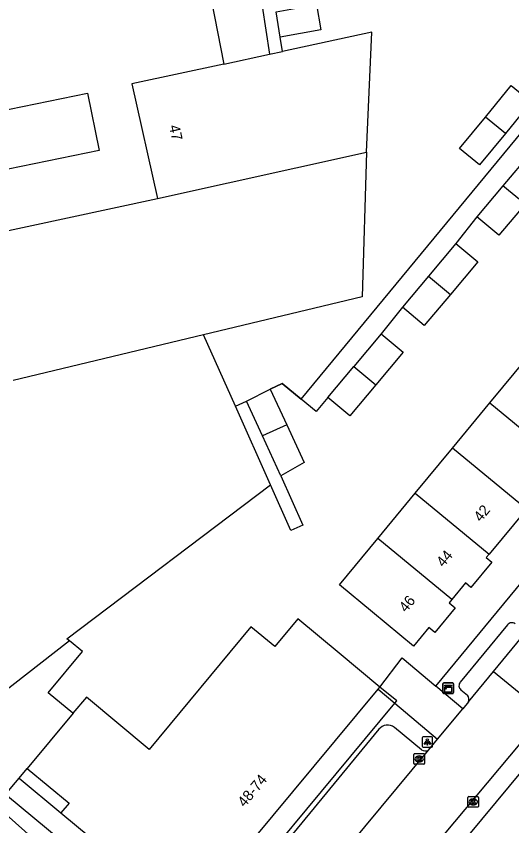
# Model space of a CAD drawing. Extents: x 162074 to 163034, y 381824 to 382557.
# Drawn here: x 162253.1 to 162299.9, y 382070.3 to 382146.7 of the extents above; entities that cross this region are included whole.
import ezdxf

# ---------------------------------------------------------------- set-up
doc = ezdxf.new("R2010")
doc.units = 0
for name, color, linetype in [('IMGEO_Erf', 7, 'Continuous'), ('IMGEO_Hek', 7, 'Continuous'), ('IMGEO_Kast', 7, 'Continuous'), ('IMGEO_Kolk', 7, 'Continuous'), ('IMGEO_Lichtpunt', 7, 'Continuous'), ('IMGEO_Pand', 7, 'Continuous'), ('IMGEO_Pand_nummerreeks', 7, 'Continuous'), ('IMGEO_Rijbaan_lokaal_open', 7, 'Continuous'), ('IMGEO_Voetpad_open', 7, 'Continuous')]:
    doc.layers.add(name, color=color, linetype=linetype)

msp = doc.modelspace()

# ---------------------------------------------------------------- linework, layer by layer
at = {"layer": 'IMGEO_Erf'}
msp.add_lwpolyline([(162280.011, 382110.569), (162278.212, 382112.054), (162277.07, 382111.511)], dxfattribs=at)
at = {"layer": 'IMGEO_Hek'}
for points in [[(162277.07, 382111.511), (162278.212, 382112.054), (162280.011, 382110.569)], [(162278.085, 382103.338), (162280.158, 382098.69)]]:
    msp.add_lwpolyline(points, dxfattribs=at)
at = {"layer": 'IMGEO_Kast'}
for p, q in [((162293.369, 382082.889), (162293.369, 382083.73)), ((162293.369, 382083.73), (162293.369, 382082.889)), ((162293.444, 382083.814), (162294.285, 382083.814)), ((162294.285, 382083.814), (162293.444, 382083.814)), ((162294.369, 382083.739), (162294.369, 382082.898)), ((162294.369, 382082.898), (162294.369, 382083.739)), ((162294.294, 382082.814), (162293.453, 382082.814)), ((162293.453, 382082.814), (162294.294, 382082.814))]:
    msp.add_line(p, q, dxfattribs=at)
for points in [[(162293.564, 382083.604), (162294.164, 382083.604), (162294.164, 382083.519), (162293.564, 382083.519), (162293.564, 382083.604)], [(162293.564, 382083.429), (162294.164, 382083.429), (162294.164, 382082.94), (162293.564, 382082.94), (162293.564, 382083.429)]]:
    msp.add_lwpolyline(points, dxfattribs=at)
msp.add_circle((162293.648, 382083.278), 0.0377, dxfattribs=at)
for centre, start, end in [((162293.447, 382083.736), 92.4484, 184.28452), ((162293.447, 382083.736), 92.4484, 184.28452), ((162294.291, 382083.736), 2.4484, 94.28452), ((162294.291, 382083.736), 2.4484, 94.28452), ((162293.447, 382082.892), 182.4484, 274.28452), ((162293.447, 382082.892), 182.4484, 274.28452), ((162294.291, 382082.892), 272.4484, 4.28452), ((162294.291, 382082.892), 272.4484, 4.28452)]:
    msp.add_arc(centre, 0.0779, start, end, dxfattribs=at)
at = {"layer": 'IMGEO_Kolk'}
for p, q in [((162290.63, 382076.222), (162290.63, 382077.074)), ((162290.705, 382077.148), (162291.557, 382077.148)), ((162291.631, 382077.074), (162291.631, 382076.222)), ((162291.141, 382076.368), (162291.116, 382076.368)), ((162291.118, 382076.928), (162291.143, 382076.928)), ((162291.557, 382076.148), (162290.705, 382076.148)), ((162295.724, 382072.172), (162295.724, 382073.024)), ((162295.799, 382073.098), (162296.651, 382073.098)), ((162296.212, 382072.878), (162296.237, 382072.878)), ((162296.725, 382073.024), (162296.725, 382072.172)), ((162296.651, 382072.098), (162295.799, 382072.098)), ((162296.235, 382072.318), (162296.21, 382072.318))]:
    msp.add_line(p, q, dxfattribs=at)
for points in [[(162290.63, 382076.222), (162290.63, 382077.074)], [(162290.705, 382077.148), (162291.557, 382077.148)], [(162291.631, 382077.074), (162291.631, 382076.222)], [(162290.951, 382076.848), (162291.074, 382076.848), (162291.074, 382076.697), (162291.204, 382076.848), (162291.368, 382076.848), (162291.222, 382076.697), (162291.375, 382076.448), (162291.223, 382076.448), (162291.138, 382076.612), (162291.074, 382076.545), (162291.074, 382076.448), (162290.951, 382076.448), (162290.951, 382076.848)], [(162291.557, 382076.148), (162290.705, 382076.148)], [(162295.724, 382072.172), (162295.724, 382073.024)], [(162295.799, 382073.098), (162296.651, 382073.098)], [(162296.045, 382072.798), (162296.168, 382072.798), (162296.168, 382072.647), (162296.298, 382072.798), (162296.462, 382072.798), (162296.316, 382072.647), (162296.469, 382072.398), (162296.317, 382072.398), (162296.232, 382072.562), (162296.168, 382072.495), (162296.168, 382072.398), (162296.045, 382072.398), (162296.045, 382072.798)], [(162296.725, 382073.024), (162296.725, 382072.172)], [(162296.651, 382072.098), (162295.799, 382072.098)]]:
    msp.add_lwpolyline(points, dxfattribs=at)
for centre, start, end in [((162290.707, 382077.072), 91.55205, 178.44795), ((162290.707, 382077.072), 91.55205, 178.44795), ((162291.555, 382077.072), 1.55205, 88.44795), ((162291.555, 382077.072), 1.55205, 88.44795), ((162290.707, 382076.224), 181.55205, 268.44795), ((162290.707, 382076.224), 181.55205, 268.44795), ((162291.555, 382076.224), 271.55205, 358.44795), ((162291.555, 382076.224), 271.55205, 358.44795), ((162295.801, 382073.022), 91.55205, 178.44795), ((162295.801, 382073.022), 91.55205, 178.44795), ((162296.649, 382073.022), 1.55205, 88.44795), ((162296.649, 382073.022), 1.55205, 88.44795), ((162295.801, 382072.174), 181.55205, 268.44795), ((162295.801, 382072.174), 181.55205, 268.44795), ((162296.649, 382072.174), 271.55205, 358.44795), ((162296.649, 382072.174), 271.55205, 358.44795)]:
    msp.add_arc(centre, 0.0765, start, end, dxfattribs=at)
for centre, major_axis, ratio, start_param, end_param in [((162291.117, 382076.648), (-0.387, 0.002), 0.722429, 4.712389, 7.853982), ((162291.142, 382076.648), (-0.39, 0.002), 0.717154, 1.570796, 4.712389), ((162296.211, 382072.598), (-0.387, 0.002), 0.722429, 4.712389, 7.853982), ((162296.236, 382072.598), (-0.39, 0.002), 0.717154, 1.570796, 4.712389)]:
    msp.add_ellipse(centre, major_axis=major_axis, ratio=ratio, start_param=start_param, end_param=end_param, dxfattribs=at)
at = {"layer": 'IMGEO_Lichtpunt'}
for p, q in [((162291.405, 382078.647), (162291.405, 382077.84)), ((162291.405, 382078.647), (162291.405, 382077.84)), ((162292.307, 382078.742), (162291.499, 382078.742)), ((162292.307, 382078.742), (162291.499, 382078.742)), ((162292.401, 382077.84), (162292.401, 382078.647)), ((162292.401, 382077.84), (162292.401, 382078.647)), ((162291.499, 382077.746), (162292.307, 382077.746)), ((162291.499, 382077.746), (162292.307, 382077.746))]:
    msp.add_line(p, q, dxfattribs=at)
for points in [[(162291.779, 382078.311), (162291.818, 382078.283), (162291.63, 382078.021), (162291.592, 382078.048), (162291.779, 382078.311)], [(162291.881, 382078.263), (162291.928, 382078.263), (162291.928, 382077.941), (162291.881, 382077.941), (162291.881, 382078.263)], [(162291.991, 382078.283), (162292.029, 382078.31), (162292.216, 382078.048), (162292.177, 382078.02), (162291.991, 382078.283)]]:
    msp.add_lwpolyline(points, dxfattribs=at)
msp.add_circle((162291.904, 382078.445), 0.0994, dxfattribs=at)
for centre, start, end in [((162291.499, 382078.647), 90, 180), ((162291.499, 382078.647), 90, 180), ((162292.307, 382078.647), 0, 90), ((162292.307, 382078.647), 0, 90), ((162291.499, 382077.84), 180, 270), ((162291.499, 382077.84), 180, 270), ((162292.307, 382077.84), 270, 0), ((162292.307, 382077.84), 270, 360)]:
    msp.add_arc(centre, 0.0946, start, end, dxfattribs=at)
at = {"layer": 'IMGEO_Pand'}
for points in [[(162275.643, 382152.187), (162277.013, 382143.095)], [(162270.951, 382151.182), (162272.715, 382142.172)], [(162277.634, 382147.099), (162281.436, 382147.787), (162281.87, 382145.389), (162278.034, 382144.695)], [(162278.034, 382144.695), (162277.634, 382147.099)], [(162286.151, 382133.858), (162286.673, 382145.169), (162278.256, 382143.362)], [(162272.715, 382142.172), (162277.013, 382143.095)], [(162277.013, 382143.095), (162278.256, 382143.362)], [(162272.715, 382142.172), (162264.043, 382140.311), (162266.45, 382129.481)], [(162297.368, 382137.17), (162299.807, 382140.146), (162301.697, 382138.61), (162299.257, 382135.631)], [(162259.857, 382139.434), (162260.967, 382134.028), (162248.684, 382131.506), (162247.574, 382136.911), (162259.857, 382139.434)], [(162299.257, 382135.631), (162296.818, 382132.653), (162294.928, 382134.192), (162297.368, 382137.17)], [(162299.257, 382135.631), (162297.368, 382137.17)], [(162266.45, 382129.481), (162286.151, 382133.858)], [(162286.151, 382133.858), (162285.743, 382120.214), (162270.814, 382116.639)], [(162301.631, 382133.78), (162299.032, 382130.689)], [(162299.032, 382130.689), (162296.579, 382127.771)], [(162301.116, 382128.968), (162299.032, 382130.689)], [(162249.896, 382125.928), (162266.45, 382129.481)], [(162301.116, 382128.968), (162298.648, 382126.032), (162296.579, 382127.771)], [(162294.596, 382125.258), (162291.997, 382122.167)], [(162294.596, 382125.258), (162296.665, 382123.519), (162294.081, 382120.446)], [(162291.997, 382122.167), (162289.544, 382119.249)], [(162291.997, 382122.167), (162294.081, 382120.446)], [(162294.081, 382120.446), (162291.613, 382117.51), (162289.544, 382119.249)], [(162287.561, 382116.737), (162284.962, 382113.646)], [(162287.561, 382116.737), (162289.63, 382114.998), (162287.046, 382111.924)], [(162270.814, 382116.639), (162252.869, 382112.342)], [(162273.811, 382109.919), (162270.814, 382116.639)], [(162297.791, 382110.217), (162301.308, 382114.477)], [(162282.509, 382110.728), (162284.962, 382113.646)], [(162284.962, 382113.646), (162287.046, 382111.924)], [(162274.855, 382110.397), (162277.07, 382111.511)], [(162277.07, 382111.511), (162278.666, 382108.155)], [(162287.046, 382111.924), (162284.578, 382108.989), (162282.509, 382110.728)], [(162277.125, 382102.489), (162273.811, 382109.919)], [(162276.363, 382107.101), (162274.855, 382110.397)], [(162294.273, 382105.956), (162297.791, 382110.217)], [(162297.791, 382110.217), (162304.754, 382104.466)], [(162278.666, 382108.155), (162276.363, 382107.101)], [(162278.666, 382108.155), (162280.293, 382104.602), (162278.085, 382103.338)], [(162278.085, 382103.338), (162276.363, 382107.101)], [(162290.757, 382101.696), (162294.273, 382105.956)], [(162301.237, 382100.205), (162294.273, 382105.956)], [(162258.159, 382087.795), (162257.93, 382087.985), (162277.125, 382102.489)], [(162287.239, 382097.435), (162290.757, 382101.696)], [(162290.757, 382101.696), (162297.719, 382095.944)], [(162301.237, 382100.205), (162297.719, 382095.944)], [(162294.197, 382091.687), (162293.944, 382091.38), (162294.517, 382090.906), (162292.593, 382088.576), (162292.035, 382089.038), (162290.596, 382087.295), (162286.74, 382090.478), (162283.621, 382093.052), (162287.239, 382097.435)], [(162294.197, 382091.687), (162287.239, 382097.435)], [(162297.719, 382095.944), (162297.461, 382095.631), (162297.985, 382095.199), (162296.013, 382092.81), (162295.485, 382093.246), (162294.197, 382091.687)], [(162287.429, 382083.427), (162283.582, 382086.621), (162279.691, 382089.852), (162277.519, 382087.235), (162275.272, 382089.101), (162265.684, 382077.553), (162259.761, 382082.472), (162258.471, 382080.977)], [(162258.159, 382087.795), (162247.559, 382079.529), (162247.395, 382079.656)], [(162258.471, 382080.977), (162256.163, 382082.894), (162259.386, 382086.776), (162258.159, 382087.795)], [(162257.354, 382071.559), (162269.325, 382061.62), (162287.263, 382083.228)], [(162287.263, 382083.228), (162287.429, 382083.427)], [(162258.471, 382080.977), (162258.5, 382080.953), (162254.188, 382075.761)], [(162253.415, 382074.83), (162254.188, 382075.761)], [(162254.188, 382075.761), (162258.128, 382072.491), (162257.354, 382071.559)], [(162252.731, 382074.006), (162253.415, 382074.83)]]:
    msp.add_lwpolyline(points, dxfattribs=at)
at = {"layer": 'IMGEO_Rijbaan_lokaal_open'}
for points in [[(162298.137, 382084.902), (162301.212, 382088.637)], [(162295.77, 382082.027), (162298.137, 382084.902)], [(162298.137, 382084.902), (162302.984, 382080.943)], [(162295.77, 382082.027), (162295.253, 382081.373)], [(162292.854, 382078.519), (162295.253, 382081.373)], [(162302.72, 382080.595), (162291.389, 382067.054), (162280.133, 382053.209)], [(162292.02, 382077.479), (162292.854, 382078.519)], [(162277.076, 382059.503), (162292.02, 382077.479)]]:
    msp.add_lwpolyline(points, dxfattribs=at)
at = {"layer": 'IMGEO_Voetpad_open'}
for points in [[(162292.703, 382083.506), (162344.282, 382145.986)], [(162278.256, 382143.362), (162278.034, 382144.695)], [(162280.011, 382110.569), (162306.275, 382142.38)], [(162296.579, 382127.771), (162294.596, 382125.258)], [(162289.544, 382119.249), (162287.561, 382116.737)], [(162282.509, 382110.728), (162281.406, 382109.416), (162280.011, 382110.569)], [(162273.811, 382109.919), (162274.855, 382110.397)], [(162278.085, 382103.338), (162280.158, 382098.69), (162279.042, 382098.192), (162277.125, 382102.489)], [(162299.447, 382089.292), (162295.007, 382083.893)], [(162287.429, 382083.427), (162289.522, 382086.167), (162292.703, 382083.506)], [(162287.263, 382083.228), (162288.836, 382081.903)], [(162288.836, 382081.903), (162289.011, 382082.114), (162287.429, 382083.427)], [(162295.253, 382081.373), (162292.703, 382083.506)], [(162295.068, 382083.178), (162295.683, 382082.657)], [(162269.629, 382058.768), (162288.836, 382081.903)], [(162288.836, 382081.903), (162292.854, 382078.519)], [(162287.336, 382079.444), (162274.242, 382063.537)], [(162291.349, 382077.514), (162288.792, 382079.627)], [(162283.602, 382054.641), (162285.856, 382057.451), (162302.108, 382077.033)], [(162246.008, 382076.916), (162265.118, 382059.861)], [(162253.415, 382074.83), (162257.354, 382071.559)], [(162269.629, 382058.768), (162252.136, 382073.29), (162252.731, 382074.006)]]:
    msp.add_lwpolyline(points, dxfattribs=at)
for centre, radius, start, end in [((162299.858, 382088.974), 0.52, 52.18669, 142.33374), ((162295.377, 382083.564), 0.495, 138.39252, 231.3602), ((162295.26, 382082.278), 0.568, 333.81241, 41.91268), ((162288.153, 382078.824), 1.026, 51.49206, 142.83545), ((162291.712, 382078.031), 0.632, 234.91271, 299.1155)]:
    msp.add_arc(centre, radius, start, end, dxfattribs=at)

# ---------------------------------------------------------------- texts
at = {"layer": 'IMGEO_Pand_nummerreeks'}
for s, rotation, p in [('47', 282.64497, (162267.544, 382136.322)), ('42', 50.44753, (162296.94, 382098.933)), ('44', 50.44753, (162293.416, 382094.667)), ('46', 50.44753, (162289.89, 382090.397)), ('48-74', 50.29424, (162274.678, 382072.035))]:
    msp.add_text(s, height=1, rotation=rotation, dxfattribs=at).set_placement(p)

doc.saveas('drawing.dxf')
